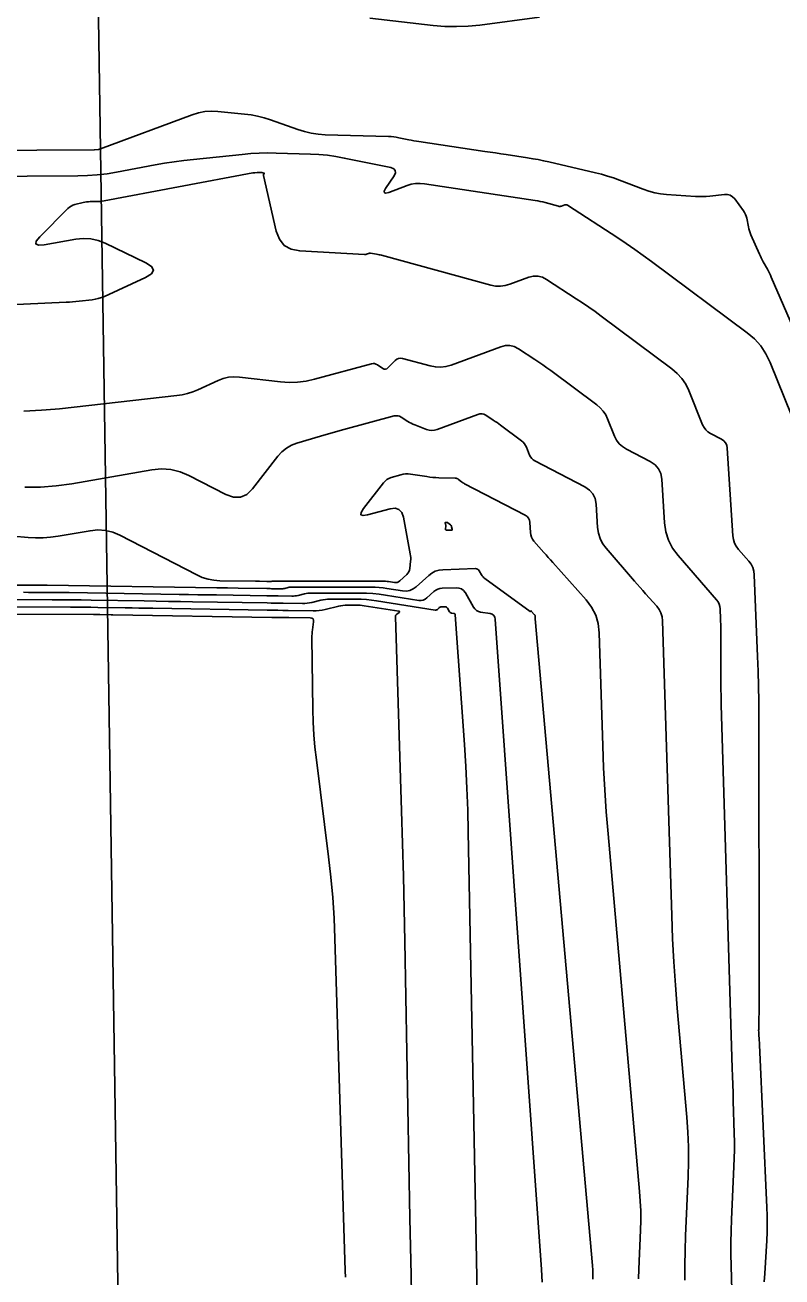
# Model space of a CAD drawing. Extents: x 1768942 to 1774819, y 723037 to 732099.
# Drawn here: x 1770816.9 to 1770861.8, y 724740.8 to 724815.1 of the extents above; entities that cross this region are included whole.
import ezdxf

# ---------------------------------------------------------------- set-up
doc = ezdxf.new("R2010")
doc.units = 0
doc.layers.add('R_Contours', color=7, linetype='Continuous')
doc.layers.add('R_Horz Alg', color=7, linetype='Continuous')

msp = doc.modelspace()

# ---------------------------------------------------------------- linework, layer by layer
at = {"layer": 'R_Contours'}
for points in [[(1770837.34, 724815.533), (1770841.081, 724815.107), (1770841.775, 724815.049), (1770842.468, 724815.034), (1770843.162, 724815.06), (1770843.855, 724815.13), (1770847.392, 724815.591)], [(1770864.471, 724792.525), (1770861.146, 724800.177), (1770861.093, 724800.294), (1770861.038, 724800.409), (1770860.981, 724800.522), (1770860.92, 724800.634), (1770860.673, 724801.081), (1770860.612, 724801.193), (1770860.554, 724801.306), (1770860.498, 724801.421), (1770860.445, 724801.537), (1770859.935, 724802.682), (1770859.887, 724802.799), (1770859.847, 724802.917), (1770859.813, 724803.038), (1770859.786, 724803.162), (1770859.693, 724803.659), (1770859.663, 724803.78), (1770859.62, 724803.896), (1770859.564, 724804.006), (1770859.495, 724804.11), (1770858.975, 724804.81), (1770858.854, 724804.939), (1770858.714, 724805.026), (1770858.555, 724805.07), (1770858.378, 724805.071), (1770857.497, 724804.977), (1770857.288, 724804.959), (1770857.079, 724804.95), (1770856.869, 724804.951), (1770856.659, 724804.961), (1770854.935, 724805.079), (1770854.581, 724805.116), (1770854.232, 724805.179), (1770853.889, 724805.269), (1770853.552, 724805.384), (1770852.135, 724805.928), (1770851.785, 724806.055), (1770851.432, 724806.17), (1770851.075, 724806.273), (1770850.714, 724806.364), (1770847.949, 724807.008), (1770847.636, 724807.078), (1770847.322, 724807.142), (1770847.007, 724807.199), (1770846.691, 724807.25), (1770845.423, 724807.442), (1770845.106, 724807.49), (1770844.789, 724807.538), (1770844.471, 724807.585), (1770844.154, 724807.633), (1770840.24, 724808.216), (1770840.09, 724808.239), (1770839.941, 724808.265), (1770839.792, 724808.292), (1770839.643, 724808.322), (1770839.048, 724808.445), (1770838.899, 724808.473), (1770838.749, 724808.494), (1770838.599, 724808.508), (1770838.448, 724808.515), (1770834.683, 724808.623), (1770834.267, 724808.651), (1770833.857, 724808.711), (1770833.453, 724808.803), (1770833.055, 724808.927), (1770831.432, 724809.5), (1770831.055, 724809.621), (1770830.673, 724809.719), (1770830.286, 724809.793), (1770829.894, 724809.845), (1770828.315, 724810.005), (1770827.923, 724810.022), (1770827.537, 724809.995), (1770827.157, 724809.923), (1770826.783, 724809.807), (1770821.348, 724807.776), (1770821.315, 724807.765), (1770821.281, 724807.756), (1770821.247, 724807.749), (1770821.212, 724807.744), (1770821.007, 724807.723), (1770820.998, 724807.722), (1770820.986, 724807.72), (1770820.98, 724807.719), (1770810.756, 724807.671)], [(1770862.36, 724791.919), (1770861.072, 724795.111), (1770860.825, 724795.621), (1770860.518, 724796.083), (1770860.148, 724796.499), (1770859.717, 724796.866), (1770854.034, 724801.101), (1770853.543, 724801.46), (1770853.047, 724801.812), (1770852.546, 724802.156), (1770852.04, 724802.493), (1770849.066, 724804.435), (1770849.025, 724804.456), (1770848.982, 724804.467), (1770848.938, 724804.466), (1770848.893, 724804.455), (1770848.711, 724804.387), (1770848.665, 724804.374), (1770848.619, 724804.369), (1770848.572, 724804.37), (1770848.525, 724804.379), (1770847.738, 724804.594), (1770847.591, 724804.632), (1770847.442, 724804.666), (1770847.293, 724804.695), (1770847.143, 724804.72), (1770840.575, 724805.709), (1770840.311, 724805.733), (1770840.049, 724805.723), (1770839.792, 724805.679), (1770839.538, 724805.602), (1770838.451, 724805.198), (1770838.279, 724805.152), (1770838.192, 724805.175), (1770838.189, 724805.265), (1770838.27, 724805.423), (1770838.766, 724806.19), (1770838.847, 724806.364), (1770838.84, 724806.501), (1770838.747, 724806.602), (1770838.567, 724806.667), (1770835.809, 724807.238), (1770835.312, 724807.33), (1770834.812, 724807.4), (1770834.31, 724807.447), (1770833.806, 724807.473), (1770831.782, 724807.531), (1770831.277, 724807.537), (1770830.772, 724807.526), (1770830.267, 724807.5), (1770829.764, 724807.456), (1770826.88, 724807.16), (1770826.304, 724807.095), (1770825.73, 724807.018), (1770825.158, 724806.929), (1770824.588, 724806.828), (1770822.31, 724806.4), (1770821.739, 724806.306), (1770821.165, 724806.238), (1770820.59, 724806.196), (1770820.011, 724806.181), (1770816.994, 724806.166), (1770816.301, 724806.142)], [(1770813.819, 724798.418), (1770819.314, 724798.677), (1770819.507, 724798.688), (1770819.699, 724798.701), (1770819.891, 724798.718), (1770820.083, 724798.738), (1770820.849, 724798.825), (1770821.039, 724798.854), (1770821.224, 724798.897), (1770821.406, 724798.956), (1770821.583, 724799.029), (1770824.031, 724800.154), (1770824.382, 724800.369), (1770824.499, 724800.586), (1770824.385, 724800.805), (1770824.038, 724801.026), (1770821.628, 724802.178), (1770821.205, 724802.342), (1770820.774, 724802.437), (1770820.333, 724802.463), (1770819.882, 724802.418), (1770818.004, 724802.093), (1770817.667, 724802.066), (1770817.514, 724802.136), (1770817.545, 724802.301), (1770817.759, 724802.561), (1770819.424, 724804.242), (1770819.513, 724804.321), (1770819.61, 724804.385), (1770819.714, 724804.436), (1770819.827, 724804.472), (1770820.326, 724804.598), (1770820.427, 724804.621), (1770820.529, 724804.637), (1770820.632, 724804.646), (1770820.735, 724804.65), (1770821.149, 724804.652), (1770821.253, 724804.655), (1770821.356, 724804.662), (1770821.458, 724804.674), (1770821.561, 724804.691), (1770830.392, 724806.35), (1770830.422, 724806.356), (1770830.451, 724806.36), (1770830.481, 724806.364), (1770830.511, 724806.368), (1770830.643, 724806.381), (1770830.667, 724806.383), (1770830.691, 724806.385), (1770830.715, 724806.385), (1770830.74, 724806.385), (1770830.836, 724806.382), (1770830.86, 724806.381), (1770830.884, 724806.379), (1770830.908, 724806.375), (1770830.931, 724806.371), (1770831.052, 724806.346), (1770831.065, 724806.341), (1770831.072, 724806.334), (1770831.072, 724806.324), (1770831.066, 724806.312), (1770831.031, 724806.257), (1770831.024, 724806.243), (1770831.019, 724806.229), (1770831.018, 724806.214), (1770831.02, 724806.198), (1770831.781, 724802.903), (1770831.964, 724802.414), (1770832.257, 724802.055), (1770832.661, 724801.826), (1770833.174, 724801.729), (1770837.01, 724801.509), (1770837.041, 724801.509), (1770837.071, 724801.512), (1770837.101, 724801.518), (1770837.131, 724801.527), (1770837.248, 724801.57), (1770837.277, 724801.579), (1770837.307, 724801.584), (1770837.337, 724801.586), (1770837.368, 724801.583), (1770837.736, 724801.527), (1770837.808, 724801.516), (1770837.879, 724801.502), (1770837.949, 724801.486), (1770838.02, 724801.468), (1770844.506, 724799.696), (1770844.792, 724799.641), (1770845.077, 724799.63), (1770845.36, 724799.665), (1770845.641, 724799.746), (1770846.76, 724800.158), (1770847.036, 724800.228), (1770847.305, 724800.232), (1770847.566, 724800.168), (1770847.819, 724800.038), (1770849.579, 724798.889), (1770849.953, 724798.641), (1770850.323, 724798.386), (1770850.69, 724798.126), (1770851.053, 724797.86), (1770855.255, 724794.73), (1770855.573, 724794.458), (1770855.846, 724794.151), (1770856.074, 724793.809), (1770856.256, 724793.432), (1770857.075, 724791.402), (1770857.155, 724791.243), (1770857.259, 724791.106), (1770857.386, 724790.989), (1770857.536, 724790.894), (1770858.184, 724790.556), (1770858.327, 724790.46), (1770858.433, 724790.339), (1770858.501, 724790.193), (1770858.531, 724790.023), (1770858.869, 724784.825), (1770858.901, 724784.6), (1770858.967, 724784.39), (1770859.068, 724784.193), (1770859.203, 724784.01), (1770859.812, 724783.308), (1770859.946, 724783.125), (1770860.045, 724782.928), (1770860.108, 724782.717), (1770860.135, 724782.492), (1770860.33, 724777.66), (1770860.361, 724776.777), (1770860.384, 724775.894), (1770860.399, 724775.01), (1770860.404, 724774.127), (1770860.432, 724758.393), (1770860.432, 724758.091), (1770860.431, 724757.789), (1770860.428, 724757.487), (1770860.424, 724757.185), (1770860.399, 724755.525), (1770860.398, 724755.449), (1770860.4, 724755.373), (1770860.403, 724755.298), (1770860.407, 724755.222), (1770860.429, 724754.92), (1770860.434, 724754.844), (1770860.439, 724754.769), (1770860.443, 724754.693), (1770860.447, 724754.617), (1770860.89, 724744.962), (1770860.906, 724744.471), (1770860.909, 724743.981), (1770860.899, 724743.49), (1770860.876, 724742.999), (1770860.758, 724741.037), (1770860.731, 724740.546)], [(1770816.796, 724792.221), (1770817.862, 724792.271), (1770818.128, 724792.286), (1770818.394, 724792.305), (1770818.66, 724792.328), (1770818.925, 724792.356), (1770825.878, 724793.14), (1770826.203, 724793.19), (1770826.521, 724793.264), (1770826.831, 724793.364), (1770827.135, 724793.49), (1770828.336, 724794.042), (1770828.64, 724794.158), (1770828.95, 724794.229), (1770829.268, 724794.257), (1770829.593, 724794.241), (1770832.024, 724793.955), (1770832.537, 724793.92), (1770833.046, 724793.933), (1770833.552, 724793.995), (1770834.053, 724794.107), (1770837.426, 724795.024), (1770837.519, 724795.04), (1770837.609, 724795.036), (1770837.695, 724795.012), (1770837.779, 724794.968), (1770838.107, 724794.755), (1770838.187, 724794.717), (1770838.264, 724794.71), (1770838.338, 724794.734), (1770838.408, 724794.789), (1770838.829, 724795.223), (1770838.927, 724795.303), (1770839.033, 724795.349), (1770839.148, 724795.363), (1770839.273, 724795.345), (1770840.911, 724794.897), (1770841.226, 724794.836), (1770841.539, 724794.824), (1770841.849, 724794.863), (1770842.158, 724794.951), (1770845.109, 724796.04), (1770845.378, 724796.108), (1770845.64, 724796.111), (1770845.895, 724796.049), (1770846.142, 724795.923), (1770847.117, 724795.286), (1770847.36, 724795.125), (1770847.6, 724794.96), (1770847.837, 724794.792), (1770848.072, 724794.62), (1770850.792, 724792.593), (1770850.998, 724792.417), (1770851.175, 724792.218), (1770851.322, 724791.997), (1770851.44, 724791.752), (1770851.853, 724790.73), (1770851.973, 724790.491), (1770852.13, 724790.283), (1770852.321, 724790.108), (1770852.548, 724789.964), (1770853.969, 724789.223), (1770854.25, 724789.033), (1770854.458, 724788.795), (1770854.592, 724788.509), (1770854.652, 724788.175), (1770854.82, 724785.586), (1770854.897, 724785.051), (1770855.055, 724784.551), (1770855.294, 724784.083), (1770855.615, 724783.649), (1770857.901, 724781.011), (1770857.988, 724780.892), (1770858.052, 724780.765), (1770858.092, 724780.628), (1770858.11, 724780.482), (1770858.134, 724779.88), (1770858.14, 724779.73), (1770858.144, 724779.579), (1770858.146, 724779.429), (1770858.147, 724779.278), (1770858.152, 724776.708), (1770858.154, 724776.23), (1770858.16, 724775.752), (1770858.169, 724775.273), (1770858.182, 724774.795), (1770858.833, 724753.227), (1770858.848, 724752.741), (1770858.862, 724752.255), (1770858.877, 724751.769), (1770858.891, 724751.283), (1770858.947, 724749.339), (1770858.957, 724748.853), (1770858.957, 724748.367), (1770858.949, 724747.881), (1770858.932, 724747.395), (1770858.792, 724744.248), (1770858.767, 724743.561), (1770858.755, 724742.875), (1770858.755, 724742.188), (1770858.768, 724741.501), (1770858.985, 724733.534)], [(1770816.866, 724787.702), (1770817.798, 724787.709), (1770818.727, 724787.778), (1770819.654, 724787.908), (1770824.401, 724788.73), (1770824.972, 724788.784), (1770825.529, 724788.745), (1770826.072, 724788.615), (1770826.601, 724788.392), (1770828.795, 724787.262), (1770829.245, 724787.103), (1770829.659, 724787.108), (1770830.036, 724787.278), (1770830.378, 724787.612), (1770831.871, 724789.538), (1770832.109, 724789.801), (1770832.378, 724790.018), (1770832.678, 724790.189), (1770833.009, 724790.314), (1770834.398, 724790.722), (1770834.745, 724790.824), (1770835.093, 724790.923), (1770835.442, 724791.021), (1770835.791, 724791.117), (1770838.777, 724791.929), (1770838.887, 724791.947), (1770838.993, 724791.943), (1770839.095, 724791.915), (1770839.194, 724791.863), (1770839.581, 724791.611), (1770839.679, 724791.551), (1770839.781, 724791.496), (1770839.884, 724791.447), (1770839.991, 724791.404), (1770840.702, 724791.135), (1770840.857, 724791.092), (1770841.011, 724791.076), (1770841.166, 724791.09), (1770841.321, 724791.133), (1770843.741, 724792.025), (1770843.864, 724792.057), (1770843.983, 724792.058), (1770844.099, 724792.03), (1770844.212, 724791.972), (1770844.656, 724791.682), (1770844.766, 724791.609), (1770844.876, 724791.534), (1770844.984, 724791.457), (1770845.09, 724791.379), (1770846.329, 724790.456), (1770846.423, 724790.376), (1770846.504, 724790.285), (1770846.571, 724790.185), (1770846.624, 724790.073), (1770846.812, 724789.608), (1770846.867, 724789.499), (1770846.938, 724789.404), (1770847.025, 724789.325), (1770847.129, 724789.259), (1770850.084, 724787.718), (1770850.358, 724787.533), (1770850.56, 724787.301), (1770850.69, 724787.023), (1770850.749, 724786.698), (1770850.839, 724785.303), (1770850.888, 724784.965), (1770850.988, 724784.648), (1770851.139, 724784.353), (1770851.342, 724784.078), (1770853.033, 724782.126), (1770853.196, 724781.939), (1770853.36, 724781.752), (1770853.524, 724781.566), (1770853.69, 724781.38), (1770854.352, 724780.64), (1770854.498, 724780.447), (1770854.604, 724780.238), (1770854.671, 724780.014), (1770854.699, 724779.774), (1770855.24, 724762.282), (1770855.292, 724760.906), (1770855.365, 724759.531), (1770855.456, 724758.157), (1770855.568, 724756.784), (1770856.14, 724750.307), (1770856.203, 724749.429), (1770856.237, 724748.551), (1770856.242, 724747.672), (1770856.217, 724746.793), (1770856.06, 724743.273), (1770856.029, 724742.393), (1770856.013, 724741.513), (1770856.014, 724740.633)], [(1770815.264, 724784.878), (1770817.056, 724784.719), (1770817.503, 724784.693), (1770817.95, 724784.697), (1770818.395, 724784.73), (1770818.839, 724784.792), (1770820.737, 724785.121), (1770821.196, 724785.164), (1770821.643, 724785.133), (1770822.079, 724785.029), (1770822.503, 724784.85), (1770827.065, 724782.5), (1770827.394, 724782.353), (1770827.733, 724782.247), (1770828.082, 724782.181), (1770828.441, 724782.155), (1770830.547, 724782.121), (1770830.785, 724782.117), (1770831.213, 724782.11), (1770831.261, 724782.11), (1770831.308, 724782.109), (1770831.423, 724782.108), (1770831.437, 724782.108), (1770831.451, 724782.109), (1770831.464, 724782.111), (1770831.478, 724782.114), (1770831.532, 724782.127), (1770831.545, 724782.13), (1770831.559, 724782.132), (1770831.573, 724782.133), (1770831.587, 724782.133), (1770838.082, 724782.128), (1770838.172, 724782.126), (1770838.261, 724782.121), (1770838.35, 724782.112), (1770838.439, 724782.1), (1770838.793, 724782.044), (1770838.879, 724782.039), (1770838.959, 724782.053), (1770839.034, 724782.086), (1770839.103, 724782.137), (1770839.518, 724782.514), (1770839.59, 724782.592), (1770839.644, 724782.678), (1770839.682, 724782.773), (1770839.702, 724782.877), (1770839.747, 724783.31), (1770839.755, 724783.418), (1770839.754, 724783.526), (1770839.746, 724783.633), (1770839.73, 724783.74), (1770839.321, 724785.924), (1770839.223, 724786.209), (1770839.059, 724786.387), (1770838.827, 724786.459), (1770838.528, 724786.423), (1770837.196, 724786.064), (1770836.931, 724786.02), (1770836.802, 724786.066), (1770836.81, 724786.203), (1770836.953, 724786.43), (1770838.135, 724787.955), (1770838.233, 724788.062), (1770838.343, 724788.151), (1770838.465, 724788.221), (1770838.601, 724788.272), (1770839.169, 724788.439), (1770839.312, 724788.473), (1770839.455, 724788.491), (1770839.6, 724788.492), (1770839.746, 724788.478), (1770840.718, 724788.33), (1770840.895, 724788.305), (1770841.073, 724788.287), (1770841.252, 724788.274), (1770841.431, 724788.266), (1770842.393, 724788.242), (1770842.448, 724788.236), (1770842.499, 724788.222), (1770842.547, 724788.2), (1770842.592, 724788.169), (1770842.767, 724788.028), (1770842.811, 724787.994), (1770842.857, 724787.962), (1770842.904, 724787.933), (1770842.953, 724787.905), (1770846.542, 724786.034), (1770846.656, 724785.956), (1770846.741, 724785.859), (1770846.796, 724785.742), (1770846.82, 724785.606), (1770846.858, 724785.021), (1770846.879, 724784.879), (1770846.921, 724784.746), (1770846.984, 724784.622), (1770847.069, 724784.507), (1770847.656, 724783.83), (1770847.786, 724783.68), (1770847.917, 724783.531), (1770848.048, 724783.383), (1770848.18, 724783.235), (1770850.16, 724781.022), (1770850.489, 724780.586), (1770850.729, 724780.115), (1770850.881, 724779.608), (1770850.942, 724779.065), (1770851.15, 724772.345), (1770851.2, 724771.039), (1770851.269, 724769.733), (1770851.356, 724768.429), (1770851.462, 724767.126), (1770853.337, 724745.912), (1770853.378, 724745.337), (1770853.4, 724744.762), (1770853.403, 724744.186), (1770853.387, 724743.61), (1770853.284, 724741.304), (1770853.264, 724740.728)], [(1770850.565, 724740.7), (1770850.564, 724740.972), (1770850.553, 724741.245), (1770850.534, 724741.517), (1770847.141, 724779.892), (1770847.139, 724779.913), (1770847.138, 724779.934), (1770847.137, 724779.955), (1770847.136, 724779.976), (1770847.133, 724780.06), (1770847.131, 724780.081), (1770847.125, 724780.1), (1770847.116, 724780.118), (1770847.104, 724780.134), (1770846.909, 724780.352), (1770846.903, 724780.357), (1770846.897, 724780.358), (1770846.891, 724780.357), (1770846.885, 724780.352), (1770846.861, 724780.327), (1770846.855, 724780.323), (1770846.848, 724780.321), (1770846.842, 724780.322), (1770846.835, 724780.325), (1770844.154, 724782.281), (1770844.098, 724782.326), (1770844.048, 724782.377), (1770844.002, 724782.433), (1770843.963, 724782.494), (1770843.817, 724782.747), (1770843.775, 724782.802), (1770843.725, 724782.841), (1770843.666, 724782.863), (1770843.597, 724782.869), (1770841.671, 724782.807), (1770841.435, 724782.78), (1770841.215, 724782.713), (1770841.011, 724782.608), (1770840.823, 724782.463), (1770840.089, 724781.795), (1770839.907, 724781.661), (1770839.712, 724781.576), (1770839.501, 724781.539), (1770839.277, 724781.552), (1770838.348, 724781.698), (1770838.115, 724781.73), (1770837.882, 724781.753), (1770837.648, 724781.767), (1770837.413, 724781.772), (1770832.713, 724781.776), (1770832.658, 724781.774), (1770832.603, 724781.769), (1770832.549, 724781.761), (1770832.495, 724781.75), (1770832.279, 724781.698), (1770832.225, 724781.686), (1770832.17, 724781.679), (1770832.115, 724781.674), (1770832.06, 724781.673), (1770831.601, 724781.679), (1770831.506, 724781.68), (1770831.411, 724781.682), (1770831.317, 724781.683), (1770831.222, 724781.684), (1770829.512, 724781.712), (1770828.879, 724781.722), (1770828.245, 724781.732), (1770818.195, 724781.893), (1770818.172, 724781.893), (1770818.15, 724781.893), (1770818.127, 724781.893), (1770818.105, 724781.893), (1770818.015, 724781.894), (1770817.992, 724781.894), (1770817.97, 724781.894), (1770817.947, 724781.894), (1770817.924, 724781.893), (1770816.394, 724781.879)], [(1770816.79, 724781.463), (1770817.09, 724781.462), (1770818.292, 724781.458), (1770818.593, 724781.456), (1770818.893, 724781.454), (1770819.194, 724781.45), (1770819.494, 724781.446), (1770826.023, 724781.342), (1770826.577, 724781.333), (1770827.131, 724781.324), (1770827.685, 724781.315), (1770828.239, 724781.306), (1770831.23, 724781.259), (1770831.396, 724781.256), (1770831.562, 724781.253), (1770831.728, 724781.251), (1770831.894, 724781.249), (1770832.697, 724781.239), (1770832.794, 724781.24), (1770832.89, 724781.248), (1770832.985, 724781.262), (1770833.08, 724781.282), (1770833.457, 724781.373), (1770833.552, 724781.393), (1770833.647, 724781.407), (1770833.743, 724781.415), (1770833.84, 724781.418), (1770836.744, 724781.416), (1770837.124, 724781.408), (1770837.503, 724781.385), (1770837.88, 724781.348), (1770838.257, 724781.296), (1770840.234, 724780.984), (1770840.368, 724780.977), (1770840.494, 724780.999), (1770840.611, 724781.05), (1770840.719, 724781.129), (1770841.134, 724781.507), (1770841.242, 724781.59), (1770841.359, 724781.651), (1770841.486, 724781.689), (1770841.621, 724781.705), (1770842.445, 724781.731), (1770842.618, 724781.717), (1770842.767, 724781.661), (1770842.894, 724781.563), (1770842.998, 724781.424), (1770843.481, 724780.589), (1770843.561, 724780.478), (1770843.658, 724780.391), (1770843.773, 724780.33), (1770843.905, 724780.293), (1770844.468, 724780.197), (1770844.592, 724780.158), (1770844.684, 724780.089), (1770844.743, 724779.991), (1770844.77, 724779.863), (1770847.512, 724741.265), (1770847.536, 724740.896), (1770847.555, 724740.526)], [(1770814.298, 724780.602), (1770819.567, 724780.583), (1770819.974, 724780.581), (1770820.381, 724780.578), (1770820.787, 724780.573), (1770821.194, 724780.567), (1770822.821, 724780.541), (1770823.228, 724780.535), (1770823.635, 724780.528), (1770824.042, 724780.522), (1770824.448, 724780.515), (1770831.247, 724780.407), (1770831.555, 724780.402), (1770831.864, 724780.397), (1770832.172, 724780.393), (1770832.481, 724780.389), (1770833.971, 724780.37), (1770834.15, 724780.373), (1770834.329, 724780.387), (1770834.506, 724780.413), (1770834.682, 724780.45), (1770835.486, 724780.644), (1770835.61, 724780.67), (1770835.735, 724780.688), (1770835.861, 724780.699), (1770835.987, 724780.703), (1770836.495, 724780.702), (1770836.621, 724780.7), (1770836.748, 724780.692), (1770836.874, 724780.68), (1770836.999, 724780.663), (1770839.054, 724780.338), (1770839.089, 724780.329), (1770839.103, 724780.314), (1770839.097, 724780.295), (1770839.071, 724780.271), (1770838.925, 724780.164), (1770838.894, 724780.134), (1770838.872, 724780.101), (1770838.859, 724780.063), (1770838.856, 724780.02), (1770839.213, 724768.486), (1770839.27, 724766.548), (1770839.321, 724764.61), (1770839.366, 724762.673), (1770839.406, 724760.735), (1770839.713, 724744.317), (1770839.775, 724740.935), (1770839.833, 724737.553)], [(1770843.689, 724739.712), (1770843.649, 724741.865), (1770843.174, 724767.241), (1770843.142, 724768.538), (1770843.092, 724769.835), (1770843.025, 724771.131), (1770842.942, 724772.427), (1770842.395, 724780.121), (1770842.388, 724780.155), (1770842.373, 724780.18), (1770842.349, 724780.198), (1770842.316, 724780.208), (1770842.169, 724780.234), (1770842.134, 724780.243), (1770842.104, 724780.259), (1770842.079, 724780.282), (1770842.058, 724780.311), (1770841.932, 724780.529), (1770841.905, 724780.566), (1770841.871, 724780.591), (1770841.832, 724780.606), (1770841.787, 724780.61), (1770841.572, 724780.603), (1770841.536, 724780.599), (1770841.503, 724780.589), (1770841.473, 724780.573), (1770841.444, 724780.551), (1770841.336, 724780.452), (1770841.308, 724780.432), (1770841.277, 724780.418), (1770841.244, 724780.413), (1770841.209, 724780.414), (1770837.729, 724780.964), (1770837.427, 724781.005), (1770837.125, 724781.035), (1770836.822, 724781.053), (1770836.518, 724781.059), (1770834.967, 724781.06), (1770834.829, 724781.056), (1770834.692, 724781.044), (1770834.555, 724781.024), (1770834.42, 724780.996), (1770833.881, 724780.866), (1770833.745, 724780.837), (1770833.609, 724780.818), (1770833.472, 724780.807), (1770833.334, 724780.804), (1770832.187, 724780.819), (1770831.95, 724780.822), (1770831.713, 724780.825), (1770831.476, 724780.829), (1770831.238, 724780.833), (1770826.819, 724780.903), (1770826.101, 724780.915), (1770825.383, 724780.926), (1770824.665, 724780.938), (1770823.946, 724780.949), (1770820.794, 724780.999), (1770820.215, 724781.008), (1770819.637, 724781.014), (1770819.058, 724781.019), (1770818.48, 724781.022), (1770816.166, 724781.03)], [(1770812.155, 724780.175), (1770820.934, 724780.143), (1770821.029, 724780.143), (1770821.124, 724780.142), (1770821.22, 724780.141), (1770821.315, 724780.14), (1770821.982, 724780.129), (1770822.078, 724780.127), (1770831.51, 724779.977), (1770831.762, 724779.973), (1770832.014, 724779.969), (1770832.267, 724779.965), (1770832.519, 724779.962), (1770833.796, 724779.946), (1770833.898, 724779.93), (1770833.965, 724779.885), (1770833.998, 724779.811), (1770833.998, 724779.709), (1770833.928, 724779.241), (1770833.913, 724779.123), (1770833.903, 724779.006), (1770833.897, 724778.888), (1770833.896, 724778.77), (1770833.952, 724774.511), (1770833.972, 724773.762), (1770834.013, 724773.015), (1770834.075, 724772.269), (1770834.158, 724771.525), (1770834.882, 724765.767), (1770835.019, 724764.558), (1770835.128, 724763.347), (1770835.209, 724762.134), (1770835.261, 724760.918), (1770835.872, 724741.187), (1770835.883, 724740.823)]]:
    msp.add_lwpolyline(points, dxfattribs=at)
msp.add_lwpolyline([(1770841.846, 724785.164), (1770841.826, 724785.178), (1770841.815, 724785.2), (1770841.814, 724785.23), (1770841.831, 724785.392), (1770841.833, 724785.414), (1770841.832, 724785.437), (1770841.831, 724785.46), (1770841.827, 724785.482), (1770841.808, 724785.584), (1770841.808, 724785.599), (1770841.812, 724785.609), (1770841.822, 724785.615), (1770841.836, 724785.617), (1770841.904, 724785.615), (1770841.921, 724785.613), (1770841.937, 724785.609), (1770841.951, 724785.602), (1770841.965, 724785.593), (1770842.115, 724785.471), (1770842.14, 724785.447), (1770842.161, 724785.42), (1770842.175, 724785.389), (1770842.185, 724785.355), (1770842.213, 724785.214), (1770842.215, 724785.184), (1770842.206, 724785.162), (1770842.186, 724785.15), (1770842.156, 724785.147), (1770841.876, 724785.158)], close=True, dxfattribs=at)
at = {"layer": 'R_Horz Alg'}
msp.add_line((1770830.136, 724237.299), (1770821.117, 724822.683), dxfattribs=at)
msp.add_line((1770830.136, 724237.299), (1770821.117, 724822.683), dxfattribs=at)

doc.saveas('drawing.dxf')
